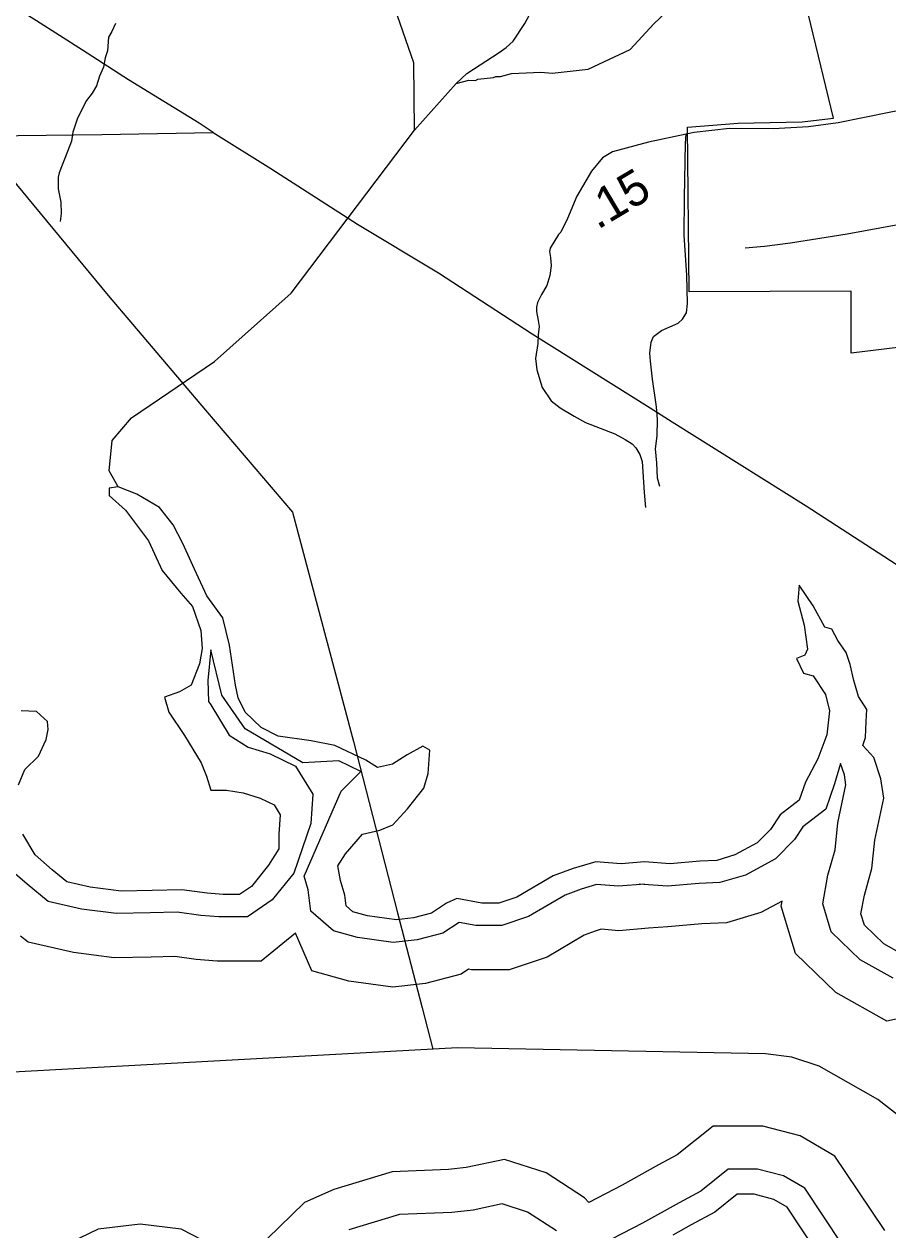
# Model space of a CAD drawing. Extents: x 1159738 to 1321356, y 736314 to 882035.
# Drawn here: x 1271869 to 1274949, y 749048 to 753348 of the extents above; entities that cross this region are included whole.
import ezdxf

# ---------------------------------------------------------------- set-up
doc = ezdxf.new("R2010")
doc.units = 0
for name, color, linetype in [('Exist Boundary Political City Limit New', 7, 'Continuous'), ('Exist Boundary Political CountyLine', 7, 'Continuous'), ('Exist Hydrographic Buffer Line', 7, 'Continuous'), ('Exist Hydrographic Lake Shore', 7, 'Continuous'), ('Exist Hydrographic Misc Water Feature', 7, 'Continuous'), ('Exist Road Non-System Type 51', 7, 'Continuous'), ('Exist Road Secondary Mileage Hundredths English Label', 7, 'Continuous'), ('Exist Road Secondary Type 51 Attributed', 7, 'Continuous'), ('Exist Utilities Electrical Transmission Line', 7, 'Continuous'), ('Map Preparation Boundary City Limit Buffer Line', 7, 'Continuous')]:
    doc.layers.add(name, color=color, linetype=linetype)

msp = doc.modelspace()

# ---------------------------------------------------------------- linework, layer by layer
at = {"layer": 'Exist Boundary Political City Limit New'}
msp.add_lwpolyline([(1276449.7, 752475.4), (1276441.4, 752379), (1276379.5, 752300.5), (1276332, 752174.4), (1276111.2, 752264.7), (1276092.2, 752229), (1275943.3, 752255), (1275945.7, 752207.4), (1275069.8, 752029.1), (1275072.9, 752205), (1274818.5, 752174.1), (1274818.5, 752395.4), (1274241.3, 752392.8), (1274234.2, 752980.5), (1274414.9, 752994.8), (1274643.1, 752999.5), (1274755.1, 753012.9), (1274629.1, 753534)], dxfattribs=at)
at = {"layer": 'Exist Boundary Political CountyLine'}
msp.add_lwpolyline([(1275487.7, 746396.7), (1275208.4, 749051.3), (1275206, 749131.4), (1275197.6, 749211.6), (1275176.8, 749268.1), (1275147.5, 749306.7), (1275000.3, 749445.7), (1274913.6, 749513.5), (1274703.9, 749631.8), (1274606.5, 749663.7), (1274512.7, 749675.6), (1273414.6, 749697.7), (1266834.1, 749337.5), (1266487.3, 749304.4), (1265766.9, 749206.8), (1263842.9, 748855.2), (1262274.7, 748482.5)], dxfattribs=at)
at = {"layer": 'Exist Hydrographic Buffer Line'}
for points in [[(1274082.7, 750281.3), (1273989.1, 750273.3), (1273910.8, 750279.5), (1273855.5, 750263.2), (1273798.6, 750242.3), (1273668.1, 750165.1), (1273572.9, 750133.1), (1273479.8, 750133.1), (1273420.1, 750144.4), (1273362.9, 750106.6), (1273271, 750082.6), (1273185.4, 750072.6), (1273058.6, 750090.2), (1272972.2, 750114.1), (1272891.3, 750184.7), (1272881.6, 750260.2), (1272867.8, 750309.2), (1273000.4, 750612.8), (1273070.1, 750682.8), (1272991.5, 750720.9), (1272862.8, 750713.8), (1272657.5, 750835.3), (1272574, 750954.4), (1272534.7, 751116.4), (1272524.9, 751006.8), (1272527.3, 750932.6), (1272535.3, 750920.7), (1272600.8, 750812.3), (1272668.5, 750769.6), (1272747.1, 750745.2), (1272836.8, 750701.8), (1272898.6, 750601.8), (1272891.2, 750497.3), (1272831.2, 750319.9), (1272754.3, 750224.5), (1272666.1, 750164.1), (1272563.9, 750164.1), (1272499.4, 750169.6), (1272415.1, 750180.6), (1272318.8, 750178.4), (1272199, 750175.9), (1272073.4, 750192.1), (1271955.4, 750219), (1271880.6, 750281.2), (1271803.2, 750347.3)], [(1274968.5, 749945.2), (1274850.3, 750011.4), (1274747.1, 750111.5), (1274716.9, 750211.1), (1274735.6, 750312.9), (1274761.2, 750403.2), (1274770.7, 750499.2), (1274799.5, 750634.7), (1274794.3, 750670.8), (1274780.5, 750711.7), (1274759.1, 750638.4), (1274728, 750547.9), (1274646.3, 750485.6), (1274616.8, 750440.8), (1274548.6, 750371.1), (1274441.2, 750313.4), (1274350.4, 750286.3), (1274276.6, 750283.5), (1274163.8, 750273.3), (1274062.6, 750281.2)], [(1276040.9, 749814.4), (1275931.1, 749909), (1275857.4, 749946.7), (1275783.4, 750046.3), (1275637.5, 749959.3), (1275593.3, 749931.5), (1275498.8, 749877.9), (1275366, 749816.3), (1275225.6, 749830.4), (1275161.7, 749835), (1275093.3, 749824.2), (1274945.3, 749793), (1274763.5, 749894.8), (1274620, 750034), (1274568.8, 750202.7), (1274572, 750220.2), (1274496.5, 750179.6), (1274374.2, 750143.1), (1274285.9, 750139.6), (1274164.6, 750128.7), (1274096.2, 750124.2)], [(1274096.2, 750124.2), (1273989.7, 750115.1), (1273927.4, 750120), (1273905, 750113.4), (1273866.5, 750099.2), (1273734.1, 750020.9), (1273598.6, 749975.4), (1273465.1, 749975.4), (1273453.8, 749977.6), (1273428.1, 749960.6), (1273300.2, 749927.2), (1273183.7, 749913.6), (1273026.6, 749935.4), (1272895.4, 749971.7), (1272836.8, 750106.2), (1272715, 750006.4), (1272557.2, 750006.4), (1272482.5, 750012.7), (1272406.5, 750022.7), (1272322.3, 750020.8), (1272190.5, 750017.9), (1272045.7, 750036.7), (1271883.6, 750073.6), (1271856.7, 750096)], [(1274938.2, 749046), (1274843.4, 749187.6), (1274760.7, 749311.5), (1274636.2, 749383.9), (1274503.6, 749418.3), (1274326.5, 749418.3), (1274197.5, 749315.2), (1274131.2, 749279.5), (1274001.6, 749207.6), (1273883.2, 749145.8), (1273867.6, 749162.7), (1273730.6, 749251.3), (1273581.8, 749299.4), (1273446.1, 749270.2), (1273383, 749263.4), (1273182, 749255.7), (1272974.1, 749192.3), (1272869.4, 749146.1), (1272735.4, 749016.2)], [(1274789, 748992.7), (1274715.7, 749102.2), (1274652.7, 749196.6), (1274577.2, 749240.5), (1274484, 749264.6), (1274380.3, 749264.6), (1274282.5, 749186.5), (1274204.9, 749144.7), (1274074.4, 749072.3), (1273966.4, 749015.9)], [(1273767.8, 749044.3), (1273664.1, 749111.4), (1273573.8, 749140.6), (1273470.6, 749118.3), (1273394.1, 749110.1), (1273207.8, 749102.9), (1273027.7, 749048)], [(1272620.2, 748952.6), (1272429, 749050.3), (1272282.8, 749068), (1272133.5, 749051), (1271963.5, 748968.5)]]:
    msp.add_lwpolyline(points, dxfattribs=at)
at = {"layer": 'Exist Hydrographic Lake Shore'}
for points in [[(1274082, 750361.1), (1273998.5, 750354), (1273907.7, 750361.1), (1273826.6, 750337.3), (1273755.4, 750311.1), (1273626.4, 750234.9), (1273562.6, 750213.4), (1273501.2, 750213.4), (1273412.7, 750230.1), (1273375.9, 750213.4), (1273321.9, 750177.7), (1273258, 750161), (1273196.6, 750153.9), (1273093.5, 750168.2), (1273041.9, 750182.4), (1273017.3, 750203.9), (1273012.4, 750242), (1272997.7, 750294.4), (1272987.8, 750346.8), (1273014.9, 750389.7), (1273076.3, 750458.8), (1273137.7, 750473.1), (1273184.3, 750492.2), (1273235.9, 750549.4), (1273294.9, 750623.2), (1273309.6, 750675.6), (1273315.7, 750759), (1273291.2, 750773.3), (1273234.7, 750742.4), (1273183.1, 750709), (1273129.1, 750697.1), (1273087.3, 750723.3), (1272976.8, 750775.7), (1272893.3, 750792.4), (1272775.4, 750809.1), (1272714, 750840), (1272657.5, 750894.8), (1272632.9, 750944.9), (1272623.1, 750990.1), (1272602.2, 751133.1), (1272577.7, 751230.8), (1272521.2, 751309.4), (1272477, 751404.7), (1272435.2, 751495.3), (1272400.8, 751562), (1272351.7, 751623.9), (1272270.7, 751671.6), (1272204.3, 751697.8), (1272172.4, 751693), (1272172.4, 751666.8), (1272231.4, 751614.4), (1272312.4, 751504.8), (1272361.5, 751400), (1272427.8, 751318.9), (1272469.6, 751271.3), (1272499.1, 751185.5), (1272504, 751121.2), (1272494.2, 751066.4), (1272464.7, 750990.1), (1272422.9, 750966.3), (1272370.1, 750947.3), (1272384.9, 750894.8), (1272441.4, 750811.5), (1272500.3, 750713.8), (1272520, 750666.1), (1272534.7, 750616.1), (1272591.2, 750616.1), (1272650.1, 750606.6), (1272711.5, 750587.5), (1272760.6, 750563.7), (1272782.8, 750527.9), (1272777.8, 750458.8), (1272777.8, 750406.4), (1272741, 750349.2), (1272679.6, 750273), (1272637.8, 750244.4), (1272578.9, 750244.4), (1272522.4, 750249.2), (1272431.5, 750261.1), (1272325.9, 750258.7), (1272215.4, 750256.3), (1272104.9, 750270.6), (1272021.4, 750289.7), (1271969.8, 750332.6), (1271908.4, 750385), (1271864.2, 750458.8)], [(1274998.2, 750032.3), (1274934.3, 750068.1), (1274865.5, 750134.8), (1274853.3, 750175.3), (1274865.5, 750242), (1274892.6, 750337.3), (1274902.4, 750437.4), (1274934.3, 750587.5), (1274924.5, 750656.6), (1274898.7, 750732.8), (1274859.4, 750775.7), (1274869.2, 750804.3), (1274871.7, 750861.5), (1274874.1, 750904.4), (1274844.7, 750949.6), (1274827.5, 751006.8), (1274815.2, 751064), (1274800.4, 751106.9), (1274771, 751149.8), (1274748.9, 751190.3), (1274724.3, 751197.4), (1274682.6, 751273.7), (1274633.4, 751347.5), (1274628.5, 751290.4), (1274650.6, 751204.6), (1274662.9, 751118.8), (1274653.1, 751097.4), (1274623.6, 751085.5), (1274648.2, 751033), (1274682.6, 751023.5), (1274726.8, 750956.8), (1274741.5, 750899.6), (1274731.7, 750813.8), (1274699.7, 750728.1), (1274655.5, 750644.7), (1274633.4, 750580.3), (1274564.7, 750527.9), (1274530.3, 750475.5), (1274483.6, 750427.9), (1274403.8, 750385), (1274339.9, 750365.9), (1274278.5, 750363.5), (1274172.9, 750354), (1274082, 750361.1)], [(1271849.4, 750635.1), (1271871.5, 750689.9), (1271920.7, 750737.6), (1271947.7, 750797.2), (1271955, 750832.9), (1271952.6, 750861.5), (1271913.3, 750897.2), (1271859.3, 750899.6)], [(1274702, 748961.6), (1274641.1, 749052.4), (1274589.6, 749129.6), (1274542.8, 749156.8), (1274472.6, 749175), (1274411.8, 749175), (1274332.2, 749111.4), (1274247.9, 749066), (1274182.4, 749029.7)]]:
    msp.add_lwpolyline(points, dxfattribs=at)
at = {"layer": 'Exist Hydrographic Misc Water Feature'}
msp.add_line((1273260.8, 752970.2), (1273410.4, 753136.7), dxfattribs=at)
for points in [[(1272204.3, 751697.8), (1272172.8, 751754.6), (1272183.7, 751862.7), (1272251.8, 751943.4), (1272548.7, 752144.2), (1272821.7, 752388.2), (1273260.8, 752970.2), (1273258.7, 753209.9), (1273094.8, 753682.6), (1273070.8, 753699.5), (1273040.7, 753824.8), (1272771.7, 754431), (1272671.7, 754761.2), (1272615.7, 754860.8), (1272600.7, 754953), (1272576.7, 754969.9), (1272539.7, 755170.9), (1272543.7, 755348), (1272614.7, 755494.4), (1272604.7, 755796.6), (1272535.7, 756021.2)], [(1273410.4, 753136.7), (1273447.7, 753172.1), (1273563.8, 753246.8), (1273588.2, 753264.1), (1273612.9, 753287.3), (1273654.7, 753350.1), (1273717.9, 753468.3), (1273791, 753578.2), (1273826.8, 753641.1), (1273838.9, 753716.8), (1273839.5, 753740.8), (1273844, 753756.6), (1273844.9, 753788.6), (1273849.1, 753796.5), (1273861.1, 753940.1), (1273866, 753971.9), (1273870.2, 753979.8), (1273870.9, 754003.8), (1273880.4, 754059.5), (1273882, 754115.4), (1273886.4, 754131.3), (1273887.1, 754155.3), (1273898.2, 754194.9), (1273898.8, 754208.1)], [(1273410.4, 753136.7), (1273455, 753147.9), (1273479, 753147.2), (1273487.1, 753151), (1273543.3, 753157.4), (1273551.4, 753161.1), (1273567.4, 753160.7), (1273607.7, 753171.5), (1273711.9, 753176.6), (1273751.8, 753173.4), (1273880.2, 753187.7), (1274030.2, 753257.4), (1274114.7, 753348.9), (1274155.8, 753387.8), (1274245.5, 753447.2), (1274344.6, 753486.3), (1274408.5, 753501.7), (1274417.1, 753500.2), (1274554.4, 753552.3), (1274594.5, 753555.1), (1274642.9, 753568.1)]]:
    msp.add_lwpolyline(points, dxfattribs=at)
at = {"layer": 'Exist Road Non-System Type 51'}
for points in [[(1272195.1, 753350.4), (1272181.5, 753321.9), (1272170.1, 753301.4), (1272166.5, 753252.9), (1272158.5, 753227.9), (1272152.8, 753194.8), (1272138, 753161.8), (1272127.7, 753127.6), (1272111.8, 753101.4), (1272091.3, 753075.2), (1272059.4, 753012.5), (1272043.5, 752962.4), (1272037.8, 752930.5), (1272024.1, 752894), (1271994.5, 752817.7), (1271991.2, 752802.3), (1271991.2, 752760.1), (1272000.4, 752713.4), (1272001.5, 752672.4), (1271998.1, 752643.9)], [(1274136.3, 751698.9), (1274127.9, 751729), (1274125.4, 751783.2), (1274120.4, 751833.3), (1274126.3, 751880.1), (1274127.9, 751938.5), (1274124.6, 751982.8), (1274110.4, 752082.1), (1274102.9, 752145.5), (1274100.4, 752173.9), (1274105.4, 752214), (1274113.8, 752234), (1274142.1, 752254.9), (1274201.3, 752281.6), (1274217.1, 752296.2), (1274231.3, 752318.7), (1274234.6, 752351.3), (1274232.1, 752453.1), (1274222.9, 752595), (1274224.6, 752728.6), (1274227.1, 752923.9), (1274229.6, 752955.7)], [(1275037.4, 752641.5), (1274803.6, 752599.1), (1274601.8, 752567.3), (1274509.3, 752554.8), (1274440.1, 752549)], [(1273743.8, 752451.2), (1273733.5, 752416.1), (1273714.2, 752384), (1273699.6, 752354.7), (1273695.9, 752338.2), (1273696.9, 752322.7), (1273702.4, 752290.6), (1273706, 752269.5), (1273702.4, 752240.2), (1273701.4, 752209.1), (1273693.2, 752155.9), (1273697.8, 752115.6), (1273717, 752051.5), (1273748.9, 752004.3), (1273780.9, 751979.5), (1273830.3, 751949.3), (1273871.5, 751927.3), (1273975.9, 751887), (1274012.5, 751866.9), (1274037.2, 751851.3), (1274050.9, 751836.6), (1274064.7, 751813.7), (1274072.9, 751788.1), (1274079.9, 751677.9), (1274085.4, 751624.7)]]:
    msp.add_lwpolyline(points, dxfattribs=at)
at = {"layer": 'Exist Road Secondary Type 51 Attributed'}
for points in [[(1276411.2, 754907), (1276177.9, 754753.6), (1276188.3, 754684.5), (1276218.9, 754335.7), (1276245.2, 754025.4), (1276243.7, 753990.9), (1276144, 753717.5), (1276113.8, 753626.7), (1276029.4, 753244.2), (1275956.3, 753221.4), (1275794.5, 753184.7), (1275708.7, 753172.2), (1275411.4, 753118), (1275169.4, 753074.6), (1274960.4, 753033.8), (1274772.1, 752996.2), (1274666.4, 752981.2), (1274539.8, 752974.6), (1274384.7, 752975.4), (1274259, 752961.2)], [(1274259, 752961.2), (1274229.6, 752955.7), (1274095.4, 752926.4), (1273966.9, 752892.2), (1273932.2, 752871.5), (1273892.1, 752823.1), (1273840.6, 752734.8), (1273806.4, 752654.6), (1273783, 752606.2), (1273775.3, 752597.9), (1273744.5, 752549.1), (1273742.4, 752537), (1273746.7, 752515.5), (1273748.8, 752486.2), (1273743.8, 752451.2)]]:
    msp.add_lwpolyline(points, dxfattribs=at)
at = {"layer": 'Exist Utilities Electrical Transmission Line'}
for points in [[(1272543.2, 752961.3), (1272493.8, 752994.4), (1272241.6, 753149.5), (1272077, 753254.6), (1271913.7, 753359.4), (1271735.9, 753471.6), (1271437.7, 753661.2), (1271294.1, 753752.3), (1271125.3, 753856.3), (1270987, 753948.3), (1270742, 754098.7), (1270687.8, 754062.7)], [(1271709.9, 752939.2), (1271847.8, 752950.7), (1272145.9, 752954), (1272543.2, 752961.3)], [(1271709.9, 752939.2), (1271773.4, 752857.8), (1272168.5, 752380), (1272516.5, 751971.6), (1272826.1, 751607.8), (1273044.4, 750789.8), (1273200.9, 750178.9), (1273288.3, 749839.6), (1273326.6, 749692.9)], [(1272543.2, 752961.3), (1272749.3, 752833.1), (1273058.1, 752634.5), (1273347.4, 752460.9), (1273681, 752243.7), (1274102.2, 751979.1), (1274180.5, 751929.3), (1274658.2, 751630.1), (1275170.9, 751296.8), (1275340.2, 751194.3), (1275545.8, 751068.6), (1276158.3, 750660.6), (1276301.3, 750464.6)]]:
    msp.add_lwpolyline(points, dxfattribs=at)
at = {"layer": 'Map Preparation Boundary City Limit Buffer Line'}
msp.add_lwpolyline([(1276449.7, 752475.4), (1276441.4, 752379), (1276379.5, 752300.5), (1276332, 752174.4), (1276111.2, 752264.7), (1276092.2, 752229), (1275943.3, 752255), (1275945.7, 752207.4), (1275069.8, 752029.1), (1275072.9, 752205), (1274818.5, 752174.1), (1274818.5, 752395.4), (1274241.3, 752392.8), (1274234.2, 752980.5), (1274414.9, 752994.8), (1274643.1, 752999.5), (1274755.1, 753012.9), (1274629.1, 753534)], dxfattribs=at)

# ---------------------------------------------------------------- texts
at = {"layer": 'Exist Road Secondary Mileage Hundredths English Label'}
msp.add_text('.15', height=125, rotation=30.8707, dxfattribs=at).set_placement((1273914.3, 752613.2))

doc.saveas('drawing.dxf')
